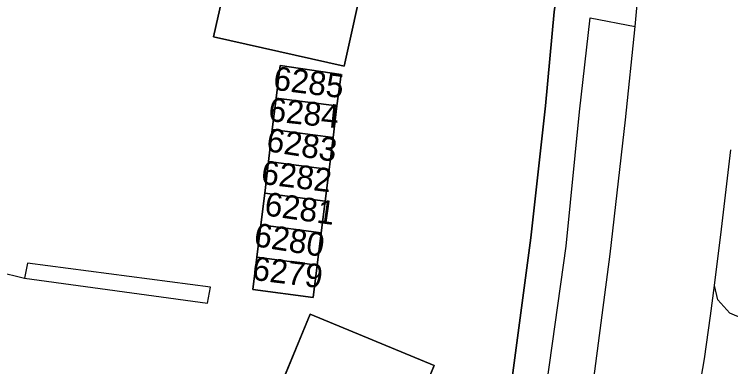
# Model space of a CAD drawing. Extents: x -266199 to -261993, y -1239047 to -1235108.
# Drawn here: x -263734.4 to -263673.7, y -1236305.8 to -1236276 of the extents above; entities that cross this region are included whole.
import ezdxf

# ---------------------------------------------------------------- set-up
doc = ezdxf.new("R2010")
doc.units = 0
for name, color, linetype in [('body_kn', 7, 'Continuous'), ('kladpar_druhypozemkov', 7, 'Continuous'), ('kladpar_hranice', 7, 'Continuous'), ('kladpar_parcelnecisla', 7, 'Continuous'), ('kladpar_plochy', 7, 'Continuous'), ('zappar_hrandruhpozemk', 7, 'Continuous')]:
    doc.layers.add(name, color=color, linetype=linetype)

msp = doc.modelspace()

# ---------------------------------------------------------------- linework, layer by layer
at = {"layer": 'body_kn'}
for p, q in [((-263685.64, -1236276.27), (-263685.64, -1236276.27)), ((-263681.84, -1236277), (-263681.84, -1236277)), ((-263717.53, -1236277.88), (-263717.53, -1236277.88)), ((-263711.89, -1236280.31), (-263711.89, -1236280.31)), ((-263711.89, -1236280.31), (-263711.89, -1236280.31)), ((-263706.47, -1236280.36), (-263706.47, -1236280.36)), ((-263706.73, -1236281.06), (-263706.73, -1236281.06)), ((-263712.22, -1236283.06), (-263712.22, -1236283.06)), ((-263707.07, -1236283.73), (-263707.07, -1236283.73)), ((-263707.07, -1236283.73), (-263707.07, -1236283.73)), ((-263689.42, -1236283.72), (-263689.42, -1236283.72)), ((-263686.55, -1236284.23), (-263686.55, -1236284.23)), ((-263682.64, -1236284.89), (-263682.64, -1236284.89)), ((-263712.55, -1236285.73), (-263712.55, -1236285.73)), ((-263707.4, -1236286.41), (-263707.4, -1236286.41)), ((-263707.4, -1236286.41), (-263707.4, -1236286.41)), ((-263712.87, -1236288.43), (-263712.87, -1236288.43)), ((-263707.74, -1236289.11), (-263707.74, -1236289.11)), ((-263707.74, -1236289.11), (-263707.74, -1236289.11)), ((-263713.19, -1236291.1), (-263713.19, -1236291.1)), ((-263708.08, -1236291.79), (-263708.08, -1236291.79)), ((-263708.08, -1236291.79), (-263708.08, -1236291.79)), ((-263713.52, -1236293.77), (-263713.52, -1236293.77)), ((-263674.53, -1236294.14), (-263674.53, -1236294.14)), ((-263674.53, -1236294.14), (-263674.53, -1236294.14)), ((-263708.42, -1236294.47), (-263708.42, -1236294.47)), ((-263708.42, -1236294.47), (-263708.42, -1236294.47)), ((-263690.67, -1236294.87), (-263690.67, -1236294.87)), ((-263687.66, -1236295.57), (-263687.66, -1236295.57)), ((-263687.66, -1236295.57), (-263687.66, -1236295.57)), ((-263713.85, -1236296.5), (-263713.85, -1236296.5)), ((-263683.96, -1236296.25), (-263683.96, -1236296.25)), ((-263683.96, -1236296.25), (-263683.96, -1236296.25)), ((-263733.26, -1236297.02), (-263733.26, -1236297.02)), ((-263708.76, -1236297.19), (-263708.76, -1236297.19)), ((-263708.76, -1236297.19), (-263708.76, -1236297.19)), ((-263733.53, -1236298.3), (-263733.53, -1236298.3)), ((-263733.53, -1236298.3), (-263733.53, -1236298.3)), ((-263717.78, -1236299.05), (-263717.78, -1236299.05)), ((-263675.13, -1236298.9), (-263675.13, -1236298.9)), ((-263714.18, -1236299.25), (-263714.18, -1236299.25)), ((-263718.02, -1236300.39), (-263718.02, -1236300.39)), ((-263709.1, -1236299.92), (-263709.1, -1236299.92)), ((-263674.84, -1236300.11), (-263674.84, -1236300.11)), ((-263709.33, -1236301.33), (-263709.33, -1236301.33)), ((-263675.45, -1236301.47), (-263675.45, -1236301.47)), ((-263673.81, -1236301.26), (-263673.81, -1236301.26)), ((-263675.96, -1236305.11), (-263675.96, -1236305.11)), ((-263698.85, -1236305.67), (-263698.85, -1236305.67))]:
    msp.add_line(p, q, dxfattribs=at)
at = {"layer": 'kladpar_druhypozemkov'}
for p, q in [((-263709.35, -1236281.23), (-263709.35, -1236281.23)), ((-263709.68, -1236284.01), (-263709.68, -1236284.01)), ((-263709.82, -1236286.6), (-263709.82, -1236286.6)), ((-263710.28, -1236289.39), (-263710.28, -1236289.39)), ((-263710.54, -1236291.97), (-263710.54, -1236291.97)), ((-263710.94, -1236294.76), (-263710.94, -1236294.76)), ((-263711.21, -1236297.41), (-263711.21, -1236297.41))]:
    msp.add_line(p, q, dxfattribs=at)
at = {"layer": 'kladpar_hranice'}
for points in [[(-263682.77, -1236169.91), (-263686.35, -1236234.75), (-263686.32, -1236236.49), (-263687.34, -1236254.3), (-263687.39, -1236256.1), (-263687.82, -1236267.02), (-263688.42, -1236273.81), (-263688.68, -1236275.76), (-263689.42, -1236283.72), (-263690.67, -1236294.87), (-263692.42, -1236307.98), (-263693.61, -1236315.97), (-263693.91, -1236317.83), (-263695.67, -1236328.1), (-263696.96, -1236335.22), (-263697.41, -1236337.18), (-263701.02, -1236353.57), (-263701.39, -1236355.57), (-263703.64, -1236364.93)], [(-263703.64, -1236364.93), (-263701.39, -1236355.57), (-263701.02, -1236353.57), (-263697.41, -1236337.18), (-263696.96, -1236335.22), (-263695.67, -1236328.1), (-263693.91, -1236317.83), (-263693.61, -1236315.97), (-263692.42, -1236307.98), (-263690.67, -1236294.87), (-263689.42, -1236283.72), (-263688.68, -1236275.76), (-263688.42, -1236273.81), (-263687.82, -1236267.02), (-263687.39, -1236256.1), (-263687.34, -1236254.3), (-263686.32, -1236236.49), (-263686.35, -1236234.75), (-263682.77, -1236169.91)], [(-263702.1, -1236260.84), (-263704.31, -1236270.7), (-263703.03, -1236270.95), (-263703.48, -1236272.84), (-263704.73, -1236272.59), (-263706.47, -1236280.36), (-263717.53, -1236277.88), (-263715.73, -1236269.88), (-263716.46, -1236269.72), (-263716.16, -1236268.35), (-263715.43, -1236268.52), (-263713.15, -1236258.37)], [(-263715.73, -1236269.88), (-263717.53, -1236277.88), (-263706.47, -1236280.36), (-263704.73, -1236272.59)], [(-263709.1, -1236299.92), (-263708.76, -1236297.19), (-263708.42, -1236294.47), (-263708.08, -1236291.79), (-263707.74, -1236289.11), (-263707.4, -1236286.41), (-263707.07, -1236283.73), (-263706.73, -1236281.06), (-263711.89, -1236280.31), (-263712.22, -1236283.06), (-263712.55, -1236285.73), (-263712.87, -1236288.43), (-263713.19, -1236291.1), (-263713.52, -1236293.77), (-263713.85, -1236296.5), (-263714.18, -1236299.25), (-263709.1, -1236299.92)], [(-263711.89, -1236280.31), (-263706.73, -1236281.06), (-263707.07, -1236283.73), (-263712.22, -1236283.06), (-263711.89, -1236280.31)], [(-263707.07, -1236283.73), (-263707.4, -1236286.41), (-263712.55, -1236285.73), (-263712.22, -1236283.06), (-263707.07, -1236283.73)], [(-263707.4, -1236286.41), (-263707.74, -1236289.11), (-263712.87, -1236288.43), (-263712.55, -1236285.73), (-263707.4, -1236286.41)], [(-263707.74, -1236289.11), (-263708.08, -1236291.79), (-263713.19, -1236291.1), (-263712.87, -1236288.43), (-263707.74, -1236289.11)], [(-263708.08, -1236291.79), (-263708.42, -1236294.47), (-263713.52, -1236293.77), (-263713.19, -1236291.1), (-263708.08, -1236291.79)], [(-263708.42, -1236294.47), (-263708.76, -1236297.19), (-263713.85, -1236296.5), (-263713.52, -1236293.77), (-263708.42, -1236294.47)], [(-263708.76, -1236297.19), (-263709.1, -1236299.92), (-263714.18, -1236299.25), (-263713.85, -1236296.5), (-263708.76, -1236297.19)], [(-263715.56, -1236316.37), (-263712.99, -1236310.17), (-263713.55, -1236309.94), (-263712.99, -1236308.6), (-263712.44, -1236308.83), (-263709.33, -1236301.33), (-263698.85, -1236305.67), (-263701.77, -1236312.74), (-263700.64, -1236313.3), (-263701.31, -1236315.04), (-263702.52, -1236314.54), (-263705.08, -1236320.72)], [(-263701.77, -1236312.74), (-263698.85, -1236305.67), (-263709.33, -1236301.33), (-263712.44, -1236308.83)]]:
    msp.add_lwpolyline(points, dxfattribs=at)
at = {"layer": 'kladpar_plochy'}
for p, q in [((-263715.73, -1236269.88), (-263717.53, -1236277.88)), ((-263706.47, -1236280.36), (-263704.73, -1236272.59)), ((-263688.68, -1236275.76), (-263689.42, -1236283.72)), ((-263717.53, -1236277.88), (-263706.47, -1236280.36)), ((-263711.89, -1236280.31), (-263712.22, -1236283.06)), ((-263706.73, -1236281.06), (-263711.89, -1236280.31)), ((-263707.07, -1236283.73), (-263706.73, -1236281.06)), ((-263712.22, -1236283.06), (-263712.55, -1236285.73)), ((-263707.4, -1236286.41), (-263707.07, -1236283.73)), ((-263689.42, -1236283.72), (-263690.67, -1236294.87)), ((-263712.55, -1236285.73), (-263712.87, -1236288.43)), ((-263707.74, -1236289.11), (-263707.4, -1236286.41)), ((-263712.87, -1236288.43), (-263713.19, -1236291.1)), ((-263708.08, -1236291.79), (-263707.74, -1236289.11)), ((-263713.19, -1236291.1), (-263713.52, -1236293.77)), ((-263708.42, -1236294.47), (-263708.08, -1236291.79)), ((-263713.52, -1236293.77), (-263713.85, -1236296.5)), ((-263708.76, -1236297.19), (-263708.42, -1236294.47)), ((-263690.67, -1236294.87), (-263692.42, -1236307.98)), ((-263713.85, -1236296.5), (-263714.18, -1236299.25)), ((-263709.1, -1236299.92), (-263708.76, -1236297.19)), ((-263714.18, -1236299.25), (-263709.1, -1236299.92)), ((-263709.33, -1236301.33), (-263712.44, -1236308.83)), ((-263698.85, -1236305.67), (-263709.33, -1236301.33)), ((-263701.77, -1236312.74), (-263698.85, -1236305.67))]:
    msp.add_line(p, q, dxfattribs=at)
msp.add_lwpolyline([(-263703.64, -1236364.93), (-263701.39, -1236355.57), (-263701.02, -1236353.57), (-263697.41, -1236337.18), (-263696.96, -1236335.22), (-263695.67, -1236328.1), (-263693.91, -1236317.83), (-263693.61, -1236315.97), (-263692.42, -1236307.98), (-263690.67, -1236294.87), (-263689.42, -1236283.72), (-263688.68, -1236275.76), (-263688.42, -1236273.81), (-263687.82, -1236267.02), (-263687.39, -1236256.1), (-263687.34, -1236254.3), (-263686.32, -1236236.49), (-263686.35, -1236234.75), (-263682.77, -1236169.91)], dxfattribs=at)
for points in [[(-263702.1, -1236260.84), (-263704.31, -1236270.7), (-263703.03, -1236270.95), (-263703.48, -1236272.84), (-263704.73, -1236272.59), (-263706.47, -1236280.36), (-263717.53, -1236277.88), (-263715.73, -1236269.88), (-263716.46, -1236269.72), (-263716.16, -1236268.35), (-263715.43, -1236268.52), (-263713.15, -1236258.37)], [(-263711.89, -1236280.31), (-263706.73, -1236281.06), (-263707.07, -1236283.73), (-263712.22, -1236283.06)], [(-263707.07, -1236283.73), (-263707.4, -1236286.41), (-263712.55, -1236285.73), (-263712.22, -1236283.06)], [(-263707.4, -1236286.41), (-263707.74, -1236289.11), (-263712.87, -1236288.43), (-263712.55, -1236285.73)], [(-263707.74, -1236289.11), (-263708.08, -1236291.79), (-263713.19, -1236291.1), (-263712.87, -1236288.43)], [(-263708.08, -1236291.79), (-263708.42, -1236294.47), (-263713.52, -1236293.77), (-263713.19, -1236291.1)], [(-263708.42, -1236294.47), (-263708.76, -1236297.19), (-263713.85, -1236296.5), (-263713.52, -1236293.77)], [(-263708.76, -1236297.19), (-263709.1, -1236299.92), (-263714.18, -1236299.25), (-263713.85, -1236296.5)], [(-263715.56, -1236316.37), (-263712.99, -1236310.17), (-263713.55, -1236309.94), (-263712.99, -1236308.6), (-263712.44, -1236308.83), (-263709.33, -1236301.33), (-263698.85, -1236305.67), (-263701.77, -1236312.74), (-263700.64, -1236313.3), (-263701.31, -1236315.04), (-263702.52, -1236314.54), (-263705.08, -1236320.72)]]:
    msp.add_lwpolyline(points, close=True, dxfattribs=at)
at = {"layer": 'zappar_hrandruhpozemk'}
for p, q in [((-263682.64, -1236284.89), (-263681.84, -1236277)), ((-263687.66, -1236295.57), (-263686.55, -1236284.23)), ((-263683.96, -1236296.25), (-263682.64, -1236284.89)), ((-263674.53, -1236294.14), (-263673.73, -1236287.44)), ((-263689.48, -1236308.35), (-263687.66, -1236295.57)), ((-263741.86, -1236296.2), (-263733.53, -1236298.3)), ((-263685.62, -1236308.99), (-263683.96, -1236296.25)), ((-263733.53, -1236298.3), (-263718.02, -1236300.39))]:
    msp.add_line(p, q, dxfattribs=at)
for points in [[(-263686.55, -1236284.23), (-263685.64, -1236276.27), (-263681.84, -1236277), (-263681.67, -1236275.14), (-263685.43, -1236274.4)], [(-263676.52, -1236308.47), (-263676.36, -1236307.4), (-263675.96, -1236305.11), (-263675.45, -1236301.47), (-263675.13, -1236298.9), (-263674.53, -1236294.14)], [(-263718.02, -1236300.39), (-263717.78, -1236299.05), (-263733.26, -1236297.02), (-263733.53, -1236298.3)], [(-263671.46, -1236302.03), (-263672.7, -1236301.74), (-263673.81, -1236301.26), (-263674.84, -1236300.11), (-263675.13, -1236298.9)]]:
    msp.add_lwpolyline(points, dxfattribs=at)

# ---------------------------------------------------------------- texts
at = {"layer": 'kladpar_parcelnecisla'}
for s, rotation, p in [('6285', 353, (-263712.531, -1236282.352)), ('6284', 354, (-263712.935, -1236284.997)), ('6283', 351, (-263713.126, -1236287.537)), ('6282', 353, (-263713.562, -1236290.309)), ('6281', 352, (-263713.28, -1236292.968)), ('6280', 351, (-263714.186, -1236295.568)), ('6279', 353, (-263714.318, -1236298.419))]:
    msp.add_text(s, height=2, rotation=rotation, dxfattribs=at).set_placement(p)

doc.saveas('drawing.dxf')
